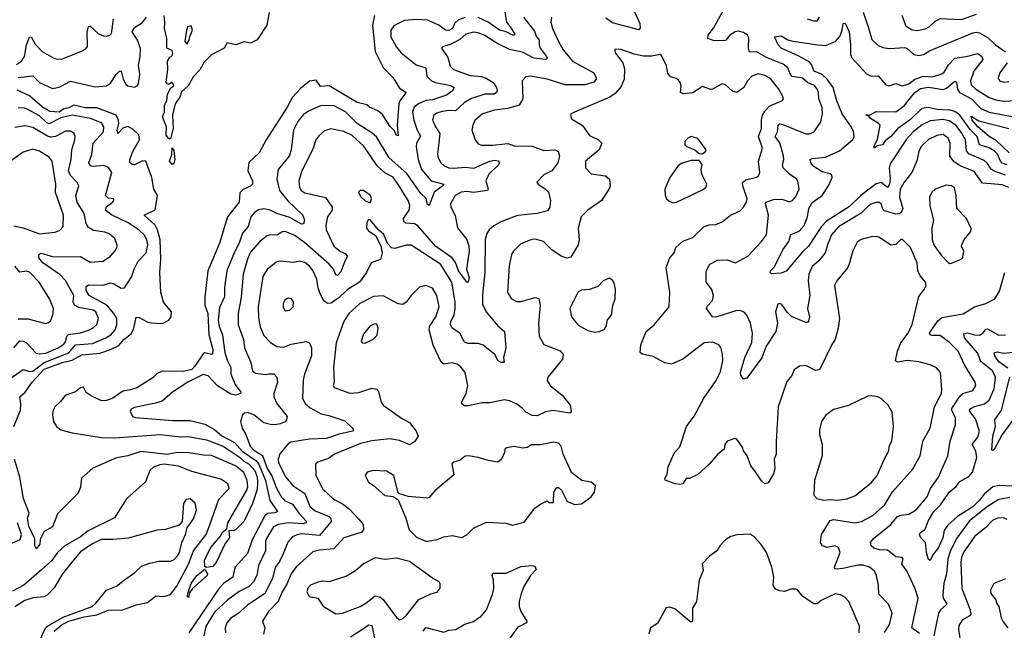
# Model space of a CAD drawing. Extents: x 1954683 to 2060285, y 904798 to 1016299.
# Tile 329 of 472: x 1998095 to 2004108, y 986619 to 990349. Entities that reach past the tile are written whole.
import ezdxf

# ---------------------------------------------------------------- set-up
doc = ezdxf.new("R2010")
doc.units = 0

msp = doc.modelspace()

# ---------------------------------------------------------------- linework, layer by layer
at = {"layer": '0CON10XD'}
for points in [[(1999617.7, 990392.3), (1999603.3, 990315), (1999545, 990226.2), (1999505, 990206.2), (1999465, 990213.3), (1999415, 990196.2), (1999361.7, 990208.3), (1999342.5, 990175), (1999266.4, 990133.6), (1999220.7, 990089.3), (1999195, 990042.5), (1999157, 990003), (1999123.3, 989945), (1999082, 989908), (1999073.1, 989876.9), (1999044.4, 989835.6), (1999028.6, 989765), (1999032.5, 989685), (1999015, 989622), (1999005, 989622), (1998988.9, 989645), (1998990.5, 989695), (1998966.9, 989755), (1998978.9, 989785), (1998978.2, 989825), (1998994, 989855), (1998998.1, 989895), (1999018, 989932), (1999036.7, 989945), (1999025, 989967.5), (1999005, 989953.8), (1998995, 989956.7), (1998988.3, 989968.3), (1999000, 990045), (1998996.7, 990095), (1999010.5, 990119.5), (1999025, 990128.8), (1999030, 990145), (1999025, 990160), (1998992.5, 990175), (1998993.8, 990235), (1998978, 990295), (1998981.4, 990335), (1998976, 990375)], [(2001056.7, 990395), (2001068.1, 990335), (2001089.1, 990305), (2001117.1, 990265), (2001116.2, 990255), (2001105, 990253.9), (2001064.8, 990274.9), (2001025, 990284.8), (2000955, 990334.4), (2000895, 990361.7)], [(2001841.8, 990415), (2001882.2, 990325), (2001882.9, 990297.1), (2001875, 990288), (2001715, 990330.5), (2001675, 990358.2)], [(2004134.8, 989324.8), (2004095, 989340), (2004027, 989347), (2003975, 989351.5), (2003922.5, 989422.5), (2003837.3, 989457.3), (2003800.5, 989480.5), (2003775.8, 989515.8), (2003776.4, 989595), (2003765.3, 989625), (2003735, 989648), (2003695, 989642), (2003645, 989616.7), (2003600, 989575), (2003584.6, 989545), (2003572.3, 989487.7), (2003541.8, 989415), (2003495, 989356.9), (2003471.1, 989315), (2003467.2, 989265), (2003487.3, 989195), (2003478.2, 989171.8), (2003465, 989163.5), (2003445, 989162.2), (2003375, 989181.8), (2003365, 989192.2), (2003354.8, 989224.8), (2003342.7, 989232.7), (2003325, 989233.5), (2003295, 989222.6), (2003277.4, 989212.6), (2003232.6, 989167.4), (2003095, 989083.9), (2003052.7, 989035), (2003027, 988973), (2003014.3, 988925.7), (2002974, 988876), (2002935, 988840.8), (2002913.8, 988795), (2002909.6, 988755), (2002920.3, 988665), (2002905.9, 988585), (2002917.7, 988535), (2002912.5, 988507.5), (2002905, 988499.2), (2002895, 988500), (2002806.9, 988536.9), (2002781.8, 988561.8), (2002749.7, 988609.7), (2002735, 988616), (2002725, 988611.2), (2002711.1, 988565), (2002722.9, 988495), (2002712, 988445), (2002652.7, 988355), (2002626.5, 988283.5), (2002535, 988160.6), (2002515, 988153.3), (2002498.3, 988178.3), (2002495.5, 988195), (2002523.3, 988285), (2002565, 988377.5), (2002570.4, 988435), (2002557.7, 988495), (2002535.4, 988545), (2002520.5, 988560.5), (2002500.5, 988570.5), (2002475, 988572.4), (2002345, 988532), (2002325, 988534.7), (2002289.3, 988585), (2002295, 988600.6), (2002325, 988634.2), (2002330.8, 988665), (2002321.2, 988701.2), (2002286, 988745), (2002287, 988813), (2002310, 988855), (2002355, 988880), (2002415, 988881.4), (2002465, 988864.2), (2002541.4, 988905), (2002625, 988994.4), (2002654.6, 989035.4), (2002667.5, 989155), (2002648.2, 989225), (2002651.9, 989235), (2002705, 989252.7), (2002755, 989250), (2002795, 989235.8), (2002815, 989245.7), (2002835, 989269.2), (2002854.5, 989315), (2002849.4, 989355), (2002840.6, 989375), (2002794.8, 989404.8), (2002757.7, 989445), (2002752.7, 989465), (2002761.6, 989495), (2002758.3, 989518.3), (2002737.6, 989597.6), (2002707.9, 989635), (2002723.1, 989665), (2002726.9, 989705), (2002735, 989713.1), (2002755, 989709.6), (2002895, 989651.5), (2002918.8, 989651.2), (2002946.8, 989663.2), (2002987.5, 989725), (2002996.7, 989775), (2002995, 989813.3), (2002974.6, 989865), (2002972.9, 989905), (2002965.3, 989925), (2002947.5, 989947.5), (2002905, 989966), (2002875, 989991.8), (2002811.8, 990001.8), (2002800.8, 990015), (2002785.9, 990055), (2002757.8, 990077.8), (2002655, 990118.7), (2002595, 990152.1), (2002551.7, 990151.7), (2002544.3, 990174.3), (2002548.2, 990238.2), (2002539.2, 990255), (2002515, 990271.9), (2002485, 990278.9), (2002464.8, 990275.2), (2002431.1, 990255), (2002406.6, 990223.4), (2002395, 990219.2), (2002332.5, 990222.5), (2002296.7, 990235), (2002299.4, 990255), (2002332.3, 990297.7), (2002393.5, 990406.5)], [(2003245.5, 990395), (2003275.4, 990305), (2003298.1, 990228.1), (2003335, 990193.3), (2003365, 990179.5), (2003405, 990173.5), (2003499.7, 990179.7), (2003515, 990173.8), (2003555, 990136), (2003585, 990130), (2003615, 990135.8), (2003651.4, 990158.6), (2003915, 990268.4), (2003935, 990273.2), (2003955, 990268.8), (2004008.3, 990238.3), (2004052.7, 990195), (2004115, 990151.9)], [(2000262, 990375), (2000248.8, 990315), (2000265.5, 990155), (2000315, 990058), (2000375.6, 989995), (2000415, 989930.8), (2000455.7, 989905), (2000416, 989854), (2000409.2, 989835), (2000399.4, 989705), (2000405, 989640), (2000395, 989642), (2000382.2, 989672.2), (2000355, 989699.1), (2000309.8, 989769.8), (2000282, 989792), (2000230.8, 989815), (2000215, 989828.6), (2000155, 989843.1), (1999985, 989944.4), (1999931.5, 989941.5), (1999905, 989979.2), (1999865, 989973.1), (1999810.3, 989929.7), (1999759.7, 989875), (1999727.8, 989815), (1999600, 989615), (1999558, 989535), (1999493.9, 989476.1), (1999488.1, 989425), (1999516.9, 989365), (1999515.7, 989345), (1999505, 989333.1), (1999458.5, 989311.5), (1999438.9, 989291.1), (1999434.3, 989235), (1999364.6, 989145.4), (1999315, 988983.8), (1999294.4, 988935.6), (1999243.9, 988815), (1999224.3, 988655), (1999225.6, 988605), (1999242.8, 988555), (1999249.8, 988425), (1999274.3, 988335.7), (1999272.4, 988307.6), (1999265, 988303.7), (1999225.7, 988314.3), (1999215, 988308.9), (1999165, 988233.1), (1999145, 988213.3), (1999095, 988199.9), (1998965, 988202.5), (1998935, 988188), (1998907.8, 988162.2), (1998809, 988101), (1998771.9, 988088.1), (1998725, 988081.2), (1998662.4, 988037.6), (1998625, 988022.9), (1998595, 988021.6), (1998531.8, 988051.8), (1998501.4, 988071.4), (1998483.9, 988103.9), (1998465, 988100.3), (1998434.7, 988075.3), (1998373.6, 988056.4), (1998343.2, 988016.8), (1998309.2, 987985), (1998298.1, 987965), (1998294.6, 987935.4), (1998300.9, 987895), (1998318.9, 987865), (1998345, 987844.7), (1998415, 987825.2), (1998595, 987797.2), (1998675, 987794.7), (1998955, 987814.8), (1999075, 987800.5), (1999122.6, 987802.6), (1999235, 987782.3), (1999336.9, 987745), (1999440, 987675), (1999462.8, 987652.8), (1999496.6, 987635), (1999531.5, 987595), (1999544.8, 987555), (1999547.2, 987525), (1999545, 987480), (1999516.5, 987395), (1999465, 987286.2), (1999415, 987236.2), (1999405, 987230), (1999372.3, 987227.7), (1999376.2, 987185), (1999349.5, 987150.5), (1999295, 987034.2), (1999275, 987009.2), (1999233, 987003), (1999225, 987010), (1999224, 987045), (1999245.4, 987095), (1999261.2, 987125), (1999318.2, 987191.8), (1999335, 987220.5), (1999359.7, 987240.3), (1999365.4, 987275), (1999481.2, 987475), (1999487.2, 987495), (1999484.1, 987534.1), (1999462.9, 987582.9), (1999413.5, 987623.5), (1999265, 987688.2), (1999215, 987689.4), (1999126.9, 987703.1), (1999055.8, 987705.8), (1998995, 987694.1), (1998835, 987712.5), (1998755.7, 987684.3), (1998685, 987672.6), (1998541, 987609), (1998471.2, 987548.8), (1998465, 987493.3), (1998450, 987455), (1998325, 987331.2), (1998295, 987252.5), (1998245, 987223.3), (1998220, 987175), (1998218.1, 987145), (1998195, 987116.7), (1998187.9, 987137.9), (1998187.8, 987177.8), (1998150.2, 987255), (1998143, 987305), (1998152.9, 987335), (1998118.3, 987425), (1998094.9, 987554.9), (1998062.6, 987665)], [(1998075.6, 990075), (1998104.8, 990095.2), (1998123.7, 990125), (1998136.1, 990195), (1998155, 990242.9), (1998165, 990244.2), (1998189.3, 990199.3), (1998231.9, 990155), (1998304, 990114), (1998325, 990108.2), (1998355, 990110.9), (1998472.4, 990157.6), (1998498.3, 990171.7), (1998508.1, 990185), (1998506.1, 990273.9), (1998515, 990308), (1998525, 990309.2), (1998574.5, 990265), (1998605, 990250.4), (1998625, 990247.8), (1998645, 990254.4), (1998655.6, 990265), (1998667.1, 990352.9)], [(1998085, 989996.8), (1998175, 990005.7), (1998215.6, 989965), (1998295, 989929.2), (1998335, 989936.1), (1998405, 989972.7), (1998555, 989938.7), (1998624.4, 989945.6), (1998649.2, 989960.8), (1998684.1, 990015), (1998705, 990034.4), (1998715, 990034), (1998725.8, 989985), (1998742.1, 989955), (1998754.3, 989945), (1998795, 989937.7), (1998811.9, 989945), (1998820.9, 989959.1), (1998828, 990015), (1998820.5, 990070.5), (1998831.3, 990125), (1998832.7, 990172.7), (1998813.7, 990225), (1998780.7, 990275), (1998795, 990301.8), (1998845, 990331.8), (1998869.8, 990365)], [(2000815, 990362.4), (2000775, 990347.3), (2000752.6, 990327.4), (2000738.7, 990295), (2000715, 990283), (2000695, 990284.8), (2000655, 990314.8), (2000585, 990346), (2000515, 990351), (2000443.8, 990345), (2000378.5, 990311.5), (2000360.7, 990285), (2000361.8, 990245), (2000395, 990181.5), (2000425, 990147.7), (2000515, 990072.9), (2000574.7, 990054.7), (2000581.8, 990005), (2000608.9, 989975), (2000634.8, 989964.8), (2000727.9, 989947.9), (2000747.5, 989935), (2000737.3, 989915), (2000701.2, 989888.8), (2000615, 989860.5), (2000574.3, 989855.7), (2000526.3, 989833.7), (2000503.8, 989815), (2000493.8, 989786.2), (2000500.6, 989735), (2000522.2, 989675), (2000543.1, 989636.9), (2000518.4, 989595), (2000514.8, 989575), (2000527.2, 989495), (2000548.6, 989435), (2000606.4, 989365), (2000684, 989345), (2000678.9, 989335), (2000626.2, 989295), (2000595, 989214.5), (2000585, 989219.4), (2000576.9, 989256.9), (2000545, 989287.5), (2000459.3, 989409.3), (2000350, 989505), (2000273.5, 989633.5), (2000246.7, 989656.7), (2000154.7, 989715), (2000084.2, 989785.8), (2000015, 989823.7), (1999935, 989824.6), (1999859.1, 989790.9), (1999825, 989767.5), (1999792.8, 989727.2), (1999766.8, 989675), (1999752, 989555), (1999740, 989515), (1999673.8, 989435), (1999664.1, 989375), (1999681.9, 989305), (1999732.3, 989242.3), (1999824.1, 989155), (1999833.3, 989125), (1999827.6, 989102.4), (1999815, 989100), (1999745, 989141.1), (1999665, 989164.8), (1999625, 989186.1), (1999585, 989193.8), (1999552.4, 989187.6), (1999527.9, 989172.1), (1999506.9, 989145), (1999488.9, 989085), (1999455.6, 989044.4), (1999435.7, 988985), (1999404.6, 988924.6), (1999358.9, 988815), (1999345.6, 988714.4), (1999345, 988656.7), (1999315, 988591.2), (1999307.6, 988515), (1999313.2, 988475), (1999332.7, 988425), (1999348.1, 988315), (1999362.7, 988265), (1999383.2, 988225), (1999383.4, 988185), (1999410, 988120), (1999445.6, 988075), (1999442.9, 988065), (1999415, 988054.8), (1999385, 988061.3), (1999302.4, 988112.4), (1999245, 988173.6), (1999215, 988182.5), (1999121.5, 988135), (1999027.5, 988075), (1998965, 988020), (1998923.7, 988006.3), (1998795, 987981.1), (1998775, 987971.2), (1998768.8, 987955), (1998783.3, 987925), (1998798.9, 987918.9), (1999030.7, 987900.7), (1999135, 987900.5), (1999225, 987877.8), (1999285, 987846.4), (1999328.2, 987808.2), (1999407.1, 987767.1), (1999453.8, 987713.8), (1999535.7, 987655.7), (1999554.1, 987634.1), (1999595.8, 987535), (1999623.1, 987413.1), (1999668.2, 987345), (1999652.6, 987337.4), (1999607.6, 987332.4), (1999590.9, 987319.1), (1999515, 987173.1), (1999485, 987088.9), (1999409.6, 987005), (1999402.5, 986975), (1999395.4, 986945), (1999339.1, 986905), (1999309, 986871), (1999127.5, 986605)], [(2001342.2, 990365), (2001337.9, 990335), (2001347.9, 990295), (2001384, 990215), (2001414.2, 990165), (2001470, 990095), (2001600, 990025), (2001614.4, 989995), (2001614.4, 989985), (2001601.5, 989968.5), (2001545, 989951.3), (2001425, 989951.4), (2001315, 989986), (2001213.2, 990003.2), (2001185, 990000), (2001162.5, 989975), (2001166.2, 989865), (2001145, 989826.8), (2001075, 989805.9), (2000995, 989796.5), (2000920, 989775), (2000875, 989732.5), (2000861.5, 989705), (2000856.7, 989675), (2000875.8, 989615), (2000895, 989590), (2000913.2, 989583.2), (2000985, 989583.2), (2001075, 989592.4), (2001115, 989579.5), (2001225, 989576.4), (2001295, 989550.7), (2001365, 989554.4), (2001383.7, 989543.7), (2001392.1, 989515), (2001380.4, 989475), (2001343.4, 989426.6), (2001295, 989401.5), (2001252.7, 989357.3), (2001260, 989345), (2001305.8, 989315), (2001324.3, 989295), (2001336.7, 989245), (2001331.8, 989205), (2001318.3, 989181.7), (2001255.5, 989165.5), (2001133.8, 989153.8), (2001032.5, 989115), (2000989.2, 989090.8), (2000960.6, 989065), (2000947.4, 989042.6), (2000937.1, 989005), (2000935.9, 988805), (2000920.8, 988669.2), (2000921.7, 988611.7), (2000942.5, 988565), (2001015, 988479.4), (2001055.6, 988445), (2001064.3, 988345), (2001050, 988285), (2001052.5, 988255), (2001035, 988254.4), (2001016.2, 988265), (2000995.6, 988305), (2000925, 988360.4), (2000895, 988370.4), (2000832.1, 988372.1), (2000810.3, 988380.3), (2000782.3, 988435), (2000735.6, 988465), (2000725.5, 988485), (2000728.2, 988505), (2000748.3, 988545), (2000754.4, 988585.6), (2000753.7, 988625), (2000733, 988745), (2000665.3, 988855), (2000485, 988972.9), (2000455, 988972.1), (2000385, 988952.3), (2000364.2, 988955), (2000341.7, 988981.7), (2000318, 989038), (2000286, 989066), (2000235, 989127.5), (2000223.3, 989126.7), (2000215, 989110), (2000213.3, 989075), (2000225, 989060), (2000269.4, 989029.4), (2000300.6, 988965), (2000307.7, 988925), (2000297.8, 988885), (2000241.4, 988865), (2000212.7, 988805), (2000170, 988745), (2000095, 988699.5), (2000041.3, 988648.6), (1999995, 988618.7), (1999975, 988615.4), (1999951.8, 988631.8), (1999928.7, 988675), (1999918.1, 988711.9), (1999909.2, 988765), (1999885, 988817.5), (1999864.7, 988844.7), (1999835, 988866.4), (1999805.6, 988874.4), (1999763.7, 988866.3), (1999685, 988874.5), (1999661.2, 988868.8), (1999606.4, 988823.6), (1999578.7, 988781.3), (1999550, 988595), (1999552.6, 988527.4), (1999562.3, 988472.3), (1999585, 988419.2), (1999627.1, 988377.1), (1999665, 988352.5), (1999705, 988348.8), (1999753, 988367), (1999844.4, 988384.4), (1999865, 988376), (1999876.2, 988345), (1999877.1, 988295), (1999833.1, 988185), (1999825, 988147.5), (1999822.2, 988035), (1999837.8, 988005), (1999868.9, 987978.9), (1999935, 987942.2), (1999982.4, 987932.4)], [(2001170.7, 990365), (2001239.1, 990279.1), (2001247.9, 990247.9), (2001267.4, 990225), (2001266.8, 990195), (2001273.9, 990175), (2001312.5, 990125), (2001316.2, 990115), (2001307.5, 990105), (2001235, 990113.3), (2001165, 990151.1), (2001085, 990166.7), (2001005, 990208.2), (2000935, 990253.6), (2000895, 990269.5), (2000865, 990273.6), (2000819, 990261), (2000781.7, 990228.3), (2000725, 990197.3), (2000676.1, 990183.9), (2000671.2, 990175), (2000708.8, 990118.8), (2000723.8, 990065), (2000743.5, 990045), (2000845, 990008.4), (2000915, 990001.9), (2000942.6, 989992.6), (2000986, 989965), (2001007.3, 989935), (2001010.5, 989915), (2001007.1, 989905), (2000991.2, 989895), (2000935, 989894.4), (2000852.8, 989867.2), (2000809.1, 989840.9), (2000755, 989793.1), (2000715, 989795.2), (2000675, 989787.4), (2000642.6, 989777.4), (2000624.4, 989765), (2000616.5, 989735), (2000633.5, 989695), (2000660.4, 989655), (2000645.7, 989525.7), (2000649.4, 989505), (2000665.6, 989475), (2000687.4, 989457.4), (2000715, 989445.3), (2000745, 989441.8), (2000815, 989447.6), (2000867.7, 989442.3), (2000966, 989485), (2000995, 989490.6), (2001016.7, 989486.7), (2001024.3, 989475), (2001020, 989465), (2000958.9, 989405), (2000941.2, 989365)], [(2002904, 990355), (2002945, 990341.4), (2002965, 990342), (2002978.6, 990365)], [(2002968.8, 990195), (2003015, 990191.8), (2003076.7, 990215), (2003103.6, 990246.4), (2003118.2, 990285), (2003123.3, 990325), (2003135, 990327.5), (2003160.3, 990275), (2003168.6, 990195), (2003167.2, 990137.2), (2003175.8, 990115.8), (2003265, 990017.5), (2003295, 990004.5), (2003336.9, 990006.9), (2003385, 989951.4), (2003405, 989944.4), (2003445, 989958.5), (2003485, 989945.3), (2003525, 989957.5), (2003562.1, 989985), (2003615, 990003.5), (2003669.2, 990000.8), (2003725, 990018.2), (2003740.4, 990029.6), (2003766, 990074), (2003804.9, 990115.1), (2003875, 990124.3), (2003945, 990143.5), (2003970, 990125), (2003975.5, 990105), (2003921.1, 990035), (2003900.8, 989975), (2003905, 989951.8), (2003934.3, 989924.3), (2004015, 989874.3), (2004055, 989859), (2004105, 989852.2), (2004221.9, 989858.1)], [(2003935, 990380.4), (2003845, 990347.5), (2003715, 990355.3), (2003682.4, 990337.6), (2003646.6, 990303.4), (2003625, 990291.5), (2003575, 990281.5), (2003545, 990285.9), (2003508, 990308), (2003484.7, 990374.7)], [(1999115, 990200), (1999130, 990225), (1999133, 990247), (1999150, 990285), (1999141.7, 990311.7), (1999120, 990305), (1999112.5, 990285), (1999103.3, 990215), (1999115, 990200)], [(2004115, 989399.1), (2004044.9, 989424.9), (2004026.4, 989436.4), (2004005, 989471.1), (2003985, 989490), (2003890.5, 989530.5), (2003877.5, 989547.5), (2003869.6, 989615), (2003845, 989662), (2003811.2, 989705), (2003771.3, 989731.3), (2003735, 989738.6), (2003655, 989731.4), (2003605, 989707.4), (2003551.8, 989665), (2003510.5, 989619.5), (2003410.3, 989469.7), (2003405.2, 989445), (2003409.5, 989379.5), (2003405.6, 989345), (2003395, 989323.3), (2003355, 989354.2), (2003325, 989347.4), (2003231.2, 989275), (2003162.5, 989207.5), (2003022.3, 989117.7), (2002992, 989085), (2002911.6, 988965), (2002876.8, 988933.2), (2002775, 988813.8), (2002745, 988800), (2002685, 988796.2), (2002678, 988805), (2002680, 988815), (2002705, 988840), (2002755, 988944), (2002791.5, 988995), (2002803.9, 989036.1), (2002855, 989058.2), (2002885, 989092.1), (2002905, 989144.2), (2002913, 989195), (2002935, 989233.1), (2002994.6, 989275), (2003034.6, 989335), (2003056.9, 989385), (2003055, 989400), (2003045, 989408.2), (2002995, 989420), (2002945, 989451.9), (2002926.9, 989475), (2002922.5, 989495), (2002935, 989501.4), (2003015, 989510), (2003101.5, 989548.5), (2003182.6, 989617.4), (2003190, 989635), (2003186.7, 989666.7), (2003175, 989692.5), (2003117.2, 989775), (2003084.2, 989854.2), (2003061.5, 989935), (2003025.9, 989985.9), (2002995, 990014.4), (2002945.9, 990035), (2002930.4, 990075), (2002915, 990092.5), (2002849.4, 990129.4), (2002745, 990175.5), (2002726.4, 990195), (2002704, 990245), (2002745, 990250.5), (2002786.5, 990226.5), (2002817, 990217), (2002968.8, 990195)], [(2003162.1, 988865), (2003152.7, 988835), (2003084.5, 988755), (2003071.5, 988725), (2003100.6, 988525), (2003092.7, 988465), (2003074.4, 988395), (2003054.1, 988365.9), (2002979.4, 988210.6), (2002955, 988207.1), (2002895, 988237.5), (2002857.7, 988232.3), (2002825, 988210), (2002810, 988175), (2002780.3, 988139.7), (2002726.5, 987985), (2002713.4, 987773.4), (2002714.3, 987695), (2002701.1, 987665), (2002705.8, 987605.8), (2002698.1, 987575), (2002665, 987521.2), (2002646, 987514), (2002625, 987532), (2002584, 987594), (2002560, 987625), (2002538.1, 987685), (2002514.3, 987715), (2002510.8, 987735), (2002475, 987786.2), (2002461.7, 987791.7), (2002415, 987774), (2002400.8, 987755), (2002396, 987725), (2002358.1, 987695), (2002305.7, 987635), (2002235, 987570.8), (2002185, 987546.2), (2002163.9, 987546.1), (2002143.3, 987515), (2002125, 987509.4), (2002096.8, 987513.2), (2002036.7, 987536.7), (2002034.4, 987545), (2002048.5, 987575), (2002055, 987617.5), (2002092.9, 987705), (2002125, 987740), (2002165.7, 987865), (2002212.9, 987927.1), (2002272.2, 988037.8), (2002347.3, 988145), (2002375, 988201.2), (2002387.7, 988265), (2002387.2, 988307.2), (2002376.2, 988346.2), (2002363.6, 988363.6), (2002325, 988379.4), (2002275, 988374.4), (2002145, 988276.5), (2002075, 988245.6), (2002035, 988254.2), (2001962.4, 988292.4), (2001895, 988306), (2001884.2, 988315.8), (2001886.8, 988363.2), (2001920.6, 988445), (2001968.6, 988485), (2002061.2, 988595), (2002064.4, 988685.6), (2002042.5, 988835), (2002064.5, 988895), (2002090.5, 988925), (2002102.5, 988957.5), (2002145, 988996.9), (2002205, 989019.5), (2002275, 989086.4), (2002305, 989096.4), (2002345, 989097.7), (2002384.7, 989115.3), (2002435, 989155.4), (2002495, 989181.5), (2002515, 989204.4), (2002533.8, 989235), (2002537.8, 989255), (2002510.6, 989335), (2002509.2, 989355), (2002528.3, 989371.7), (2002595, 989387.8), (2002605.6, 989395), (2002614.5, 989415), (2002605.7, 989485), (2002630.8, 989565), (2002606.1, 989635), (2002624.7, 989685), (2002623.7, 989735), (2002630.2, 989765), (2002645, 989790.8), (2002675, 989823.2), (2002753.3, 989855), (2002758.8, 989865), (2002752.5, 989885), (2002730, 989925), (2002679.5, 989989.5), (2002645, 990008.5), (2002605, 990018.5), (2002565, 990004.3), (2002538.5, 989975), (2002515.8, 989934.3), (2002475, 989904.4), (2002450, 989910), (2002405, 989950.6), (2002385, 989956.9), (2002325, 989923.8), (2002315, 989922), (2002265, 989941.2), (2002205, 989903.1), (2002145.8, 989895.8), (2002130, 989905), (2002133.2, 989943.2), (2002127.8, 989965), (2002115, 989981.2), (2002105, 989990), (2002069.5, 989999.5), (2002051.7, 990021.7), (2002045, 990067.5), (2002015, 990131.2), (2002005, 990136), (2001955, 990126.5), (2001905, 990125.5), (2001847.6, 990137.6), (2001765, 990167.5), (2001735, 990170), (2001727.5, 990165), (2001733.8, 990145), (2001777.1, 990085), (2001788.9, 990048.9), (2001786.6, 989986.6), (2001768.1, 989941.9), (2001731.9, 989898.1), (2001699.2, 989875), (2001482.5, 989785), (2001462.5, 989775), (2001457.5, 989765), (2001463.6, 989743.6), (2001532.3, 989702.3), (2001575, 989641.5), (2001629.2, 989615), (2001648.9, 989595), (2001632.7, 989555), (2001550, 989485), (2001549.2, 989445), (2001585, 989408.1), (2001672.5, 989395), (2001696.2, 989375), (2001701.4, 989335), (2001695, 989316.7), (2001647.5, 989245), (2001565, 989185.6), (2001524.4, 989145), (2001504.5, 989075.5), (2001510.6, 989005), (2001505.6, 988975), (2001461.1, 988898.9), (2001435, 988892.7), (2001402, 988905), (2001345, 988943.5), (2001292.5, 988995), (2001245, 989008.5), (2001222.8, 989007.2), (2001155, 988979.2), (2001109.2, 988935), (2001098.6, 988915), (2001084.5, 988845), (2001074.4, 988685), (2001095, 988646), (2001127.8, 988627.8), (2001155, 988626.9), (2001242.9, 988652.9), (2001265.6, 988645.6), (2001273.5, 988605), (2001263.7, 988493.7), (2001266.5, 988416.5), (2001295.5, 988365.5), (2001395, 988325.6), (2001414.2, 988305), (2001410, 988275), (2001320.8, 988165), (2001315.8, 988145), (2001334.3, 988115), (2001407.3, 988055), (2001455.8, 987995), (2001463.3, 987955), (2001455, 987946.7), (2001352.4, 987962.4), (2001305, 987953.1), (2001255, 987929.5), (2001225, 987930.9), (2001185, 987951.1), (2001164.4, 987975), (2001129.8, 987999.8), (2001085, 988021.2), (2001055, 988027.1), (2000965, 988008.8), (2000918, 988008), (2000835, 987990.4), (2000811.5, 987991.5), (2000795, 988003.3), (2000794.4, 988014.4), (2000820.9, 988065), (2000831.4, 988115), (2000816, 988195), (2000785, 988231.9), (2000765, 988245.4), (2000735, 988252.3), (2000685, 988245.4), (2000667.8, 988257.8), (2000620.5, 988360.5), (2000595.8, 988455), (2000597.6, 988475), (2000636.7, 988535), (2000656, 988595), (2000641.8, 988665), (2000615, 988708.6), (2000575, 988725.6), (2000535.5, 988714.5), (2000485.4, 988664.6), (2000455, 988624), (2000435, 988610), (2000405, 988613.1), (2000315, 988662.1), (2000255, 988658.8), (2000171.1, 988615), (2000105.5, 988555), (2000074.6, 988505), (2000028, 988375), (2000010.4, 988225), (2000015.7, 988135), (2000008.6, 988115), (2000015, 988101.9), (2000111.3, 988068.7), (2000165, 988072.1), (2000245, 988098.1), (2000275, 988092.9), (2000286.6, 988076.6), (2000302.7, 988012.7), (2000313.3, 987995), (2000425.4, 987915.4), (2000475, 987888.5), (2000516.4, 987835), (2000527.8, 987805), (2000508.2, 987771.8), (2000477.8, 987752.2), (2000415, 987778.4), (2000355, 987788.6), (2000245, 987776.4), (2000175, 987760), (2000018, 987695), (1999981.4, 987668.6), (1999915, 987647.1), (1999901.4, 987635), (1999902.5, 987565), (1999945, 987482.5), (2000010.9, 987420.9), (2000065, 987391.8), (2000108.8, 987358.8), (2000165, 987298.8), (2000191.9, 987265), (2000194.3, 987235), (2000185, 987219.2), (2000074.7, 987185.3), (2000013.3, 987116.7), (1999925, 987109.7), (1999885, 987097.9), (1999783.7, 987006.3), (1999752.5, 986965), (1999725, 986901.5), (1999695, 986851.1), (1999673.9, 986796.1), (1999613.9, 986735), (1999576.4, 986675), (1999591.8, 986635), (1999584.5, 986595)], [(2004124.5, 990085), (2004080.6, 990025), (2004070, 989995), (2004077.5, 989975), (2004105, 989966.7), (2004135, 989972.5)], [(2004125, 989462.7), (2004095, 989473.4), (2004083.7, 989485), (2004065, 989527.1), (2004045, 989548.1), (2004015, 989566), (2003956.7, 989585), (2003942.2, 989635), (2003899.1, 989679.1), (2003835.4, 989765.4), (2003805, 989788.8), (2003775, 989797.5), (2003695, 989800.1), (2003645, 989812.7), (2003604.1, 989805.9), (2003535, 989740.5), (2003457.6, 989685), (2003415, 989635.5), (2003380, 989610), (2003363.3, 989585), (2003331.2, 989578.8), (2003313.9, 989563.9), (2003311.2, 989575), (2003332.2, 989617.8), (2003348.8, 989705), (2003337.7, 989717.7), (2003290.8, 989745), (2003280, 989760), (2003263.3, 989765), (2003265, 989770), (2003285, 989766.7), (2003325, 989788.6), (2003445, 989787.1), (2003495, 989822.3), (2003527.5, 989862.5), (2003561.1, 989905), (2003595, 989928.9), (2003645, 989936.7), (2003735, 989922.9), (2003755, 989931.4), (2003805, 989972.9), (2003815, 989967.1), (2003821, 989925), (2003834.7, 989905), (2003906.7, 989865), (2003965, 989807), (2004015, 989784.1), (2004265, 989738.4)], [(1998698.4, 989735), (1998682.9, 989765), (1998565, 989810.8), (1998495, 989810.7), (1998425, 989826.1), (1998395, 989811.3), (1998365, 989805.4), (1998335, 989784.5), (1998278.1, 989788.1), (1998233.9, 989815), (1998155, 989884.7), (1998079.5, 989919.5)], [(1997945.3, 988095), (1998115, 988212.9), (1998155, 988200.7), (1998175, 988202.1), (1998245, 988256.3), (1998395, 988314.9), (1998436.2, 988363.8), (1998539.3, 988370.7), (1998620.9, 988405), (1998651.1, 988425), (1998678.1, 988455), (1998687.5, 988485), (1998687.1, 988525), (1998670.4, 988555), (1998626.1, 988606.1), (1998519.6, 988665), (1998500, 988695), (1998501.5, 988718.5), (1998515, 988729.4), (1998605, 988727.2), (1998648.2, 988741.8), (1998671.4, 988735), (1998715, 988709.2), (1998735, 988711.2), (1998779.8, 988780.2), (1998794.2, 988825.8), (1998818.8, 988875), (1998867.8, 988925), (1998877.2, 988975), (1998870.4, 989005), (1998855, 989034.3), (1998825, 989063.8), (1998757.6, 989107.6), (1998655, 989157.7), (1998618.9, 989185), (1998624, 989206), (1998661.2, 989235), (1998670, 989245), (1998670, 989255), (1998635, 989258.6), (1998619.4, 989275), (1998656.8, 989415), (1998636.1, 989446.1), (1998607.9, 989457.9), (1998541.5, 989451.5), (1998525, 989456.5), (1998516.7, 989475), (1998534.7, 989525), (1998542.4, 989595), (1998607.3, 989665), (1998608.9, 989695), (1998595, 989719.6), (1998526.2, 989746.2), (1998415, 989766), (1998345, 989750), (1998275, 989712.8), (1998259.5, 989719.5), (1998215, 989760.9), (1998145, 989800.7), (1998125, 989808.4), (1998085, 989810.7)], [(1998059.5, 987865), (1998099.1, 987965), (1998102.5, 988002.5), (1998094.7, 988045), (1998128, 988075), (1998170.6, 988135), (1998245, 988214.9), (1998355, 988256.3), (1998415, 988269.8), (1998475, 988302.6), (1998585, 988313.2), (1998650, 988335), (1998699.9, 988360.1), (1998730, 988395), (1998777.1, 988432.9), (1998791.8, 988465), (1998805, 988531.2), (1998825, 988530.5), (1998873.3, 988503.3), (1998895, 988497.8), (1998966.2, 988493.8), (1999005.2, 988514.8), (1999020, 988535), (1999020.7, 988565), (1998973.6, 988623.6), (1998956.5, 988685), (1998950.6, 988805), (1998957.1, 988885), (1998952.6, 989005), (1998936.6, 989065), (1998921.3, 989095), (1998855.5, 989155), (1998922.2, 989187.8), (1998936.3, 989276.3), (1998914.5, 989315), (1998901.4, 989385), (1998865.5, 989485), (1998845, 989487.7), (1998795, 989463.5), (1998780.8, 989465), (1998766.7, 989476.7), (1998766.5, 989495), (1998785.7, 989545), (1998826.9, 989615), (1998821.9, 989645), (1998785, 989679.8), (1998755, 989696.1), (1998723.7, 989686.3), (1998693.8, 989653.8), (1998690.2, 989675), (1998699.8, 989715), (1998698.4, 989735)], [(2004136.3, 989536.3), (2004059.4, 989609.4), (2004015, 989636.4), (2003946.6, 989695), (2003911.7, 989735), (2003905, 989760), (2003951.5, 989731.5), (2004135, 989684.3)], [(1998059.8, 988345), (1998095, 988387.3), (1998115, 988386.2), (1998136.8, 988375), (1998195, 988312.9), (1998215, 988307.3), (1998255, 988312.2), (1998329.7, 988345), (1998363.5, 988366.6), (1998375, 988380.8), (1998383.4, 988416.6), (1998392.7, 988427.3), (1998465, 988437.4), (1998521.4, 988455), (1998543.8, 988466.2), (1998565, 988486.9), (1998576, 988525), (1998560, 988565), (1998543.8, 988575), (1998455, 988591.2), (1998429.5, 988605), (1998420.2, 988625), (1998424.3, 988665), (1998375, 988755.4), (1998341.5, 988791.5), (1998235, 988864.7), (1998210.8, 988895), (1998210.8, 988915), (1998225, 988922.2), (1998295, 988902.2), (1998429.8, 988900.2), (1998465, 988902), (1998525, 988869.1), (1998605, 988874.6), (1998648.5, 988905), (1998675.6, 988935), (1998692.5, 988965), (1998675, 989012.5), (1998640.4, 989040.4), (1998615, 989051.1), (1998545, 989062), (1998515, 989079.6), (1998500.6, 989105), (1998489.1, 989165), (1998444.7, 989235), (1998438.2, 989275), (1998455.5, 989335), (1998446.4, 989355), (1998405, 989396.9), (1998391.9, 989425), (1998408.1, 989495), (1998413.7, 989555), (1998432, 989615), (1998433.6, 989635), (1998426.7, 989655), (1998405, 989668.2), (1998375, 989668.5), (1998313.6, 989636.4), (1998285, 989631.6), (1998265, 989637), (1998175, 989690.2), (1998125, 989701.6), (1998065, 989691.2)], [(2000941.2, 989365), (2000956.4, 989315), (2000951.2, 989305), (2000865, 989294.5), (2000825, 989300.4), (2000790, 989295), (2000753.6, 989275), (2000725.8, 989225), (2000727.1, 989205), (2000753.6, 989153.6), (2000767.6, 989077.6), (2000825, 989007.1), (2000837.1, 988965), (2000840, 988935), (2000822.2, 988825), (2000838.9, 988775), (2000834.2, 988745.8), (2000825, 988745.7), (2000775, 988816.1), (2000755.9, 988865.9), (2000735, 988894.2), (2000635, 988964.3), (2000525, 989090.9), (2000505, 989102.5), (2000455, 989107.3), (2000440.6, 989115), (2000438.5, 989135), (2000473.6, 989185), (2000476.7, 989215), (2000467.5, 989245), (2000415, 989331.1), (2000375, 989387.8), (2000325, 989413.1), (2000277.2, 989457.2), (2000196.3, 989576.3), (2000125, 989640.9), (2000075, 989666.2), (1999995, 989682.2), (1999955, 989670.6), (1999920.6, 989639.4), (1999903.6, 989615), (1999886.9, 989565), (1999815, 989420), (1999800, 989365), (1999803.5, 989325), (1999814.4, 989305), (1999835, 989291.2), (1999962.3, 989262.3), (2000002.9, 989205), (2000003.8, 989185), (1999973.6, 989145), (1999964.6, 989095), (1999966.9, 989065), (2000012.2, 988965), (2000053.7, 988933.7), (2000081.5, 988921.5), (2000095.5, 988905.5), (2000081.1, 988875), (2000055, 988808.6), (2000035, 988787.5), (2000025, 988790), (2000010.4, 988825), (1999985.2, 988855.2), (1999835, 988986.1), (1999775, 989031), (1999715, 989055.9), (1999697.3, 989052.7), (1999667.1, 989032.9), (1999624.6, 989035.4), (1999605, 989029.1), (1999563.7, 988996.3), (1999505, 988928.5), (1999485, 988885.8), (1999459.7, 988795), (1999446.7, 988655), (1999428.9, 988555), (1999428.3, 988485), (1999460.6, 988395), (1999466.9, 988345), (1999506.7, 988255), (1999516.7, 988205), (1999535, 988190.5), (1999595, 988182.5), (1999615.4, 988185.4), (1999646.7, 988186.7), (1999665.6, 988165), (1999669.1, 988135), (1999647.5, 988065), (1999647.5, 988045), (1999665.4, 988005), (1999727.5, 987925), (1999724.4, 987905), (1999716.6, 987893.4), (1999685, 987880.4), (1999655, 987874), (1999626.6, 987876.6), (1999585, 987887.7), (1999525, 987936), (1999485, 987950), (1999466.7, 987945), (1999456.2, 987935), (1999443.1, 987895), (1999453.6, 987855), (1999476.4, 987816.4), (1999501.4, 987745), (1999525, 987719.3), (1999576.9, 987686.9), (1999605, 987608.2), (1999633.7, 987563.7), (1999660.8, 987490.8), (1999692.7, 987432.7), (1999715, 987411.3), (1999760.3, 987390.3), (1999798.6, 987335), (1999846.8, 987285), (1999844.4, 987275), (1999825, 987270.2), (1999735, 987276.6), (1999673.7, 987266.3), (1999645, 987251.5), (1999603.8, 987185), (1999596.5, 987165), (1999596.3, 987105), (1999552.9, 987015), (1999542.7, 986955), (1999521.8, 986915), (1999495, 986886.7), (1999435, 986857.1), (1999365, 986806), (1999287.2, 986732.8), (1999231.6, 986645), (1999218.7, 986585)], [(2002265, 989530), (2002283.3, 989545), (2002286.2, 989555), (2002235, 989623.8), (2002195, 989636), (2002175, 989626), (2002156.2, 989605), (2002156.2, 989585), (2002166.7, 989575), (2002217.5, 989555), (2002245, 989532.5), (2002265, 989530)], [(1998059.4, 989090.6), (1998115, 989077.8), (1998215, 989041.3), (1998308.9, 989051.1), (1998337.8, 989062.2), (1998360, 989085), (1998363.1, 989155), (1998313.8, 989293.8), (1998315.3, 989345), (1998292.1, 989485), (1998275, 989508.5), (1998215, 989546.7), (1998175, 989558.5), (1998115, 989539.1), (1998045, 989489.2)], [(1999025, 989463.8), (1999010, 989485), (1999024, 989525), (1999025, 989566.7), (1999035, 989550), (1999042, 989495), (1999035, 989470), (1999025, 989463.8)], [(2002085, 989230), (2002105, 989233.8), (2002265, 989310), (2002283.8, 989325), (2002291.2, 989345), (2002261.2, 989405), (2002256.7, 989435), (2002262.5, 989465), (2002245, 989490), (2002195, 989490), (2002135, 989470), (2002113.8, 989455), (2002065.8, 989385), (2002034, 989315), (2002036, 989275), (2002044, 989255), (2002060.3, 989240.3), (2002085, 989230)], [(2000235, 989230), (2000243.3, 989255), (2000236.7, 989275), (2000195, 989306), (2000173.3, 989305), (2000164.2, 989295), (2000175, 989270), (2000205, 989242.5), (2000235, 989230)], [(2003775, 988860), (2003785, 988862.5), (2003843.8, 988886.2), (2003853.6, 988896.4), (2003861.2, 988935), (2003846.7, 988965), (2003848.8, 988975), (2003862.7, 989007.3), (2003902.5, 989055), (2003904.1, 989074.1), (2003875.6, 989135.6), (2003816.8, 989196.8), (2003813.7, 989273.7), (2003802.4, 989322.4), (2003785, 989334.4), (2003751.7, 989338.3), (2003685, 989314.4), (2003665.6, 989295), (2003651.5, 989265), (2003653, 989213), (2003674.5, 989125), (2003665.6, 989075), (2003666.9, 989005), (2003678.9, 988968.9), (2003721.2, 988911.2), (2003765, 988866.2), (2003775, 988860)], [(2003375, 986607.1), (2003405.4, 986655), (2003422.1, 986725), (2003399.5, 986779.5), (2003341.2, 986841.2), (2003339.6, 986895), (2003327.1, 986955), (2003315, 986980), (2003284.7, 987004.7), (2003245, 987016.9), (2003215, 987016.8), (2003122.2, 986997.8), (2003082, 986992), (2003073.1, 986995), (2003069.6, 987005), (2003104.5, 987094.5), (2003095.5, 987125), (2003075, 987136), (2003025, 987124.6), (2002997.1, 987135), (2002984.4, 987155), (2002991.5, 987205), (2003045, 987291.2), (2003065.8, 987295.8), (2003193.8, 987276.2), (2003235, 987283.6), (2003305, 987321.2), (2003375.2, 987384.8), (2003425.5, 987465), (2003547.8, 987602.2), (2003594.6, 987685), (2003610.3, 987775), (2003654.5, 987855), (2003682.1, 987985), (2003724.4, 988065), (2003725, 988090), (2003717.5, 988195), (2003692.8, 988222.8), (2003655, 988240.8), (2003585, 988260), (2003515, 988268), (2003456.6, 988256.6), (2003443.3, 988265), (2003455.2, 988325), (2003475, 988374.4), (2003519.6, 988435), (2003545, 988488), (2003585, 988657.5), (2003618.9, 988701.1), (2003630, 988725), (2003625.7, 988745), (2003593.7, 988783.7), (2003578.6, 988815), (2003574.4, 988865), (2003535, 988957.5), (2003485, 989007.5), (2003475, 989006), (2003445, 988975.7), (2003415, 988971.1), (2003345, 989018.1), (2003325, 989024.3), (2003295, 989021.9), (2003234, 989006), (2003209.1, 988990.9), (2003181.7, 988938.3), (2003162.1, 988865)], [(1998085, 988522.2), (1998145, 988522.9), (1998255, 988494.2), (1998271.2, 988498.8), (1998285, 988512.5), (1998300, 988555), (1998300.8, 988585), (1998275.8, 988645), (1998213.1, 988745), (1998155, 988807.5), (1998135, 988813.8), (1998095, 988807.5), (1998064.7, 988844.7)], [(2001605, 988440), (2001635, 988444), (2001665, 988458.8), (2001675.7, 988475), (2001684.3, 988515), (2001708.2, 988545), (2001716.1, 988603.9), (2001731.9, 988645), (2001732.3, 988702.3), (2001725, 988740), (2001715, 988757.5), (2001695, 988770), (2001657.5, 988755), (2001625, 988718.8), (2001575, 988701.4), (2001525, 988697.1), (2001505, 988687.1), (2001454.2, 988585), (2001464.3, 988535), (2001505, 988482.5), (2001565, 988450.6), (2001605, 988440)], [(2003589.8, 986599.8), (2003542.7, 986635), (2003581.9, 986815), (2003563.7, 986873.7), (2003515, 986977.9), (2003482.7, 987025), (2003490, 987055), (2003483.8, 987065), (2003445, 987067.9), (2003395, 987108.9), (2003345, 987111.6), (2003311.1, 987121.1), (2003294.3, 987135), (2003290.9, 987155), (2003309.5, 987180.5), (2003414.8, 987265.2), (2003455, 987314.1), (2003475, 987323.5), (2003525, 987328.8), (2003570, 987355), (2003635.5, 987435), (2003657.7, 987485), (2003705.4, 987555), (2003761.9, 987685), (2003776.8, 987775), (2003808.8, 987875), (2003808.5, 987915), (2003786.5, 987965), (2003787.6, 987975), (2003837.4, 988052.6), (2003855, 988065.9), (2003915, 988084.4), (2003934.4, 988115), (2003930.5, 988135), (2003866.1, 988236.1), (2003825.4, 988325), (2003775, 988376.2), (2003715, 988420.8), (2003665, 988419.6), (2003653.9, 988423.9), (2003651.2, 988435), (2003701.2, 988508.8), (2003725, 988530.7), (2003856.9, 988553.1), (2003925, 988595.6), (2003993.8, 988615), (2004050, 988645), (2004078.3, 988691.7), (2004110.5, 988805)], [(1999715, 988570), (1999745, 988574.2), (1999764, 988595), (1999766.9, 988625), (1999755, 988644), (1999735, 988648), (1999714.2, 988635), (1999704.4, 988615), (1999703, 988593), (1999715, 988570)], [(2000205, 988372.9), (2000252.7, 988397.3), (2000277.5, 988422.5), (2000284.2, 988465), (2000275, 988488.8), (2000265, 988492), (2000235, 988479.4), (2000195, 988429.2), (2000180, 988385), (2000187.5, 988375), (2000205, 988372.9)], [(2004155, 987500), (2004075.9, 987504.1), (2004037.5, 987495), (2003985, 987451.7), (2003955, 987414.8), (2003915, 987374.6), (2003821.1, 987315), (2003760.2, 987259.8), (2003740.6, 987229.4), (2003732.4, 987185), (2003705, 987124.3), (2003670.3, 987079.7), (2003655, 987046.7), (2003645, 987052.5), (2003631.8, 987095), (2003627.1, 987155), (2003598, 987185), (2003589.2, 987205), (2003594.2, 987215), (2003625, 987237.3), (2003643.2, 987286.8), (2003677.8, 987345), (2003717, 987385), (2003772.2, 987465), (2003811.5, 987495), (2003835, 987527.9), (2003891.7, 987558.3), (2003913.3, 987585), (2003939.6, 987675), (2003934.2, 987714.2), (2003911.5, 987755), (2003945, 987800), (2003956.8, 987835), (2003931, 987911), (2003897.3, 987955), (2003895.4, 987965), (2003902.7, 987975), (2003926.4, 987986.4), (2003987.2, 988002.8), (2004015.2, 988024.8), (2004044.7, 988095), (2004054.1, 988165), (2004034.7, 988205), (2003965, 988261.2), (2003943.4, 988315), (2003865.4, 988405), (2003860, 988430), (2003883.6, 988436.4), (2003925, 988423.8), (2003955, 988422.3), (2003975.5, 988434.5), (2003995, 988459.1), (2004005, 988461.5), (2004075, 988421.8), (2004115, 988424.6)], [(2004130, 988220), (2004075, 988259.1), (2004050.3, 988295), (2004045.7, 988315), (2004065, 988320.5), (2004105, 988312.7), (2004185, 988321.1)], [(2004205, 987963.8), (2004094.6, 987815.4), (2004045, 987724.4), (2004035, 987718), (2004032.1, 987722.1), (2004037.6, 987805), (2004053.9, 987863.9), (2004049.2, 987905), (2004089.6, 987965), (2004142.2, 988165)], [(2003005, 987414.3), (2003045, 987418.9), (2003085, 987414.6), (2003145, 987422.5), (2003195, 987441.8), (2003295, 987519.6), (2003331.6, 987565), (2003375, 987666.2), (2003402.9, 987715), (2003404.2, 987745), (2003420.8, 987775), (2003430.8, 987865), (2003421.7, 987951.7), (2003398.8, 987995), (2003356, 988035), (2003335, 988046.2), (2003295, 988051.4), (2003275, 988049.4), (2003155, 987991.9), (2003065, 987969.2), (2003015, 987931.2), (2002992, 987895), (2002978, 987845), (2002978, 987815), (2002994.4, 987754.4), (2002995.6, 987685), (2002948.1, 987535), (2002944.6, 987445), (2002963.6, 987423.6), (2003005, 987414.3)], [(1999982.4, 987932.4), (2000079.5, 987899.5), (2000128, 987855), (2000133.8, 987845), (2000126.2, 987835), (2000045, 987818.1), (1999968.6, 987791.4), (1999865, 987787.2), (1999751.1, 987768.9), (1999735, 987758.6), (1999683.1, 987696.9), (1999672.1, 987665), (1999675, 987644), (1999717.4, 987557.4), (1999763, 987503), (1999835.5, 987455.5), (1999867.1, 987375), (1999898.5, 987348.5), (1999985.2, 987315.1), (1999995.3, 987305), (1999997.3, 987285), (1999925, 987198.6), (1999815, 987207.9), (1999787, 987203), (1999760.1, 987189.9), (1999732.2, 987157.8), (1999702.7, 987087.3), (1999680.3, 987039.7), (1999655, 987003.1), (1999637.6, 986935), (1999590.8, 986845), (1999485, 986774), (1999427.8, 986722.2), (1999385, 986694.6), (1999360, 986665), (1999349.1, 986635), (1999351.5, 986605)], [(2000585, 987163.8), (2000645, 987174.3), (2000685, 987191.4), (2000735, 987198.6), (2000795, 987186), (2000825, 987202), (2000865.6, 987244.4), (2000945, 987280.5), (2001063.9, 987273.9), (2001105, 987262), (2001175, 987280), (2001240, 987365), (2001271.7, 987388.3), (2001315, 987410), (2001325, 987400), (2001355, 987400), (2001357, 987463), (2001375, 987492.5), (2001385, 987492.5), (2001403.3, 987475), (2001437, 987407), (2001485, 987387.5), (2001525, 987391.2), (2001585, 987434.2), (2001605, 987463.3), (2001611.2, 987501.2), (2001585, 987524), (2001527.5, 987535), (2001465, 987582.5), (2001414.3, 987695), (2001401.2, 987745), (2001385, 987762), (2001355, 987768.5), (2001275, 987752.5), (2001217.5, 987752.5), (2001195, 987736.2), (2001167.7, 987732.3), (2001115, 987742), (2001070, 987735), (2001057.5, 987725), (2001056.2, 987705), (2001036.7, 987665), (2001015, 987647.5), (2000955, 987656.7), (2000895, 987675.8), (2000835, 987685.7), (2000815, 987683.1), (2000785, 987659.2), (2000745, 987646.7), (2000733.6, 987636.4), (2000745, 987570), (2000628.8, 987471.2), (2000595, 987430), (2000585, 987426.7), (2000466.4, 987436.4), (2000415, 987452.5), (2000403.3, 987465), (2000379.2, 987565), (2000335, 987592.3), (2000254, 987596), (2000216.2, 987585), (2000204, 987565), (2000224.6, 987524.6), (2000256, 987505), (2000325, 987443.8), (2000376.2, 987436.2), (2000406.4, 987416.4), (2000453.3, 987305), (2000473.7, 987233.7), (2000518.3, 987188.3), (2000574, 987164), (2000585, 987163.8)], [(1998305.8, 986615), (1998354.8, 986655), (1998395, 986674.9), (1998488.9, 986701.1), (1998566, 986714), (1998635, 986741.6), (1998725, 986744.8), (1998805, 986776.1), (1998875, 986789.5), (1998925, 986831.1), (1998975.6, 986825.6), (1999015, 986839.1), (1999055, 986889.6), (1999125.6, 987024.4), (1999155.1, 987104.9), (1999233.9, 987205), (1999256.6, 987263.4), (1999310.4, 987419.6), (1999374.4, 987485), (1999365.6, 987515), (1999322.9, 987542.9), (1999145, 987590), (1999065, 987622.6), (1998976.2, 987633.8), (1998949.6, 987630.4), (1998912.5, 987615), (1998888.6, 987595), (1998863, 987527), (1998747.6, 987422.4), (1998673.1, 987306.9), (1998512.2, 987227.8), (1998465, 987191.2), (1998370.8, 987135), (1998325.5, 987094.5), (1998290.3, 987045), (1998229.3, 986990.7), (1998119.8, 986895), (1998050.5, 986859.5)], [(1998207.8, 986532.2), (1998250.3, 986629.7), (1998264.4, 986645.6), (1998359.4, 986700.6), (1998536.2, 986765), (1998559.4, 986785), (1998625, 986865.4), (1998685, 986889.5), (1998735, 986928.5), (1998797.9, 986972.1), (1998838.2, 987011.8), (1998889.8, 987030.2), (1998945, 987040.9), (1999015, 987040.9), (1999037.8, 987052.2), (1999059.1, 987075), (1999069.7, 987095), (1999083.8, 987155), (1999107.5, 987205), (1999116.7, 987245), (1999155, 987300), (1999175, 987352.5), (1999166.1, 987396.1), (1999135, 987422.5), (1999110.9, 987419.1), (1999095.8, 987395), (1999086.4, 987283.6), (1999067.7, 987262.3), (1998985, 987234.4), (1998935, 987230.8), (1998757.7, 987182.3), (1998666.4, 987173.6), (1998591.4, 987175), (1998535, 987146.2), (1998465, 987098.2), (1998413.8, 987036.2), (1998355.3, 986965), (1998305, 986878.9), (1998263.1, 986835), (1998245, 986823.5), (1998177.4, 986817.4), (1998125, 986800.7), (1998065, 986763.3)], [(2004141.3, 987431.3), (2004075, 987418.1), (2004005, 987376.1), (2003895, 987288.2), (2003818.4, 987181.6), (2003776.3, 987103.7), (2003763.6, 987055), (2003754.3, 986965), (2003738, 986905), (2003731.1, 986835), (2003733.5, 986815), (2003753.5, 986785), (2003753.3, 986775), (2003718.2, 986745), (2003705, 986724), (2003676.4, 986586.4)], [(1998010, 987135), (1998096.7, 987175), (1998106.2, 987205), (1998081.9, 987275)], [(2004125, 987296.9), (2004105, 987306.7), (2004065, 987304.5), (2004035, 987291.1), (2003992.5, 987245), (2003927.2, 987195), (2003861.2, 987098.8), (2003846.7, 987065), (2003842.6, 987035), (2003848.9, 986875), (2003898, 986745), (2003902.1, 986717.9), (2003893.6, 986706.4), (2003849.5, 986680.5), (2003830.5, 986649.5), (2003827.7, 986625), (2003842.1, 986535)], [(2003220.4, 986605), (2003223.6, 986645), (2003158.1, 986795), (2003135, 986819.2), (2003106.4, 986836.4), (2003075, 986842.5), (2002989.1, 986800.9), (2002965, 986781.9), (2002945, 986781.9), (2002877, 986827), (2002845, 986866.7), (2002835, 986871.2), (2002805, 986870), (2002765, 986856.2), (2002735, 986860), (2002710.7, 986870.7), (2002696.2, 986895), (2002699.4, 986945), (2002688.1, 987005), (2002655.6, 987095.6), (2002623, 987143), (2002579.7, 987189.7), (2002555.8, 987205.8), (2002475, 987202.5), (2002437.5, 987192.5), (2002405, 987171.2), (2002370.8, 987135), (2002352, 987105), (2002307.3, 987072.7), (2002262.5, 987025), (2002268.9, 986985), (2002244.5, 986925.5), (2002228, 986795), (2002204, 986755), (2002202.5, 986675), (2002195, 986670), (2002185, 986676.2), (2002095, 986751.2), (2002065, 986760), (2002043, 986757), (2001989.3, 986660.7), (2001947.5, 986635), (2001937.5, 986595)], [(2000415, 986684.2), (2000435, 986691.9), (2000457.7, 986712.3), (2000531.5, 986808.5), (2000605, 986842), (2000645, 986853.3), (2000663, 986877), (2000663, 986903), (2000655.9, 986915.9), (2000615, 986938.8), (2000475, 987039.2), (2000395, 987060), (2000325, 987052.5), (2000265, 987062), (2000195, 987025.8), (2000145, 986983.3), (2000090.1, 986949.9), (1999985, 986916), (1999945, 986919.2), (1999915, 986914.2), (1999870, 986895), (1999855, 986876.2), (1999848.6, 986855), (1999862.5, 986825), (1999916, 986816), (1999947.6, 986767.6), (2000025, 986720), (2000065, 986723.5), (2000174.7, 986765.3), (2000209.4, 986785), (2000265, 986830), (2000293.8, 986823.8), (2000315, 986807.5), (2000395, 986698), (2000415, 986684.2)], [(1999125, 986820), (1999120, 986825), (1999120.8, 986845), (1999141.3, 986905), (1999175, 986952.7), (1999225, 986992.5), (1999242, 986965), (1999239.2, 986955), (1999150, 986875), (1999131.7, 986848.3), (1999125, 986820)], [(2000557.7, 986615), (2000575, 986637.1), (2000685, 986609.1), (2000715, 986620), (2000758, 986625), (2000812.5, 986657.5), (2000865, 986673.3), (2000913.1, 986705), (2000946.2, 986745), (2000982.7, 986837.3), (2000989.3, 986875), (2000987.7, 986925), (2000979.4, 986955), (2000985, 986969.2), (2001065, 986968.6), (2001155, 987008.9), (2001225, 987015.5), (2001240.3, 987010.3), (2001248.3, 986991.7), (2001215, 986953.8), (2001173.1, 986886.9), (2001156.2, 986845), (2001144.6, 986795), (2001144.6, 986765), (2001155.5, 986735), (2001191.4, 986675), (2001190, 986665), (2001133.7, 986636.3), (2001068.9, 986545)], [(2004115, 986933.3), (2004044.2, 986905.8), (2004023.8, 986865), (2004026.2, 986845), (2004056.2, 986805), (2004060, 986785), (2004074.4, 986764.4), (2004088.6, 986695), (2004101.4, 986671.4), (2004128.5, 986635)], [(2000115, 986580), (2000195, 986631.3), (2000225, 986652.3), (2000245, 986649.2), (2000270, 986535)]]:
    msp.add_lwpolyline(points, dxfattribs=at)

doc.saveas('drawing.dxf')
